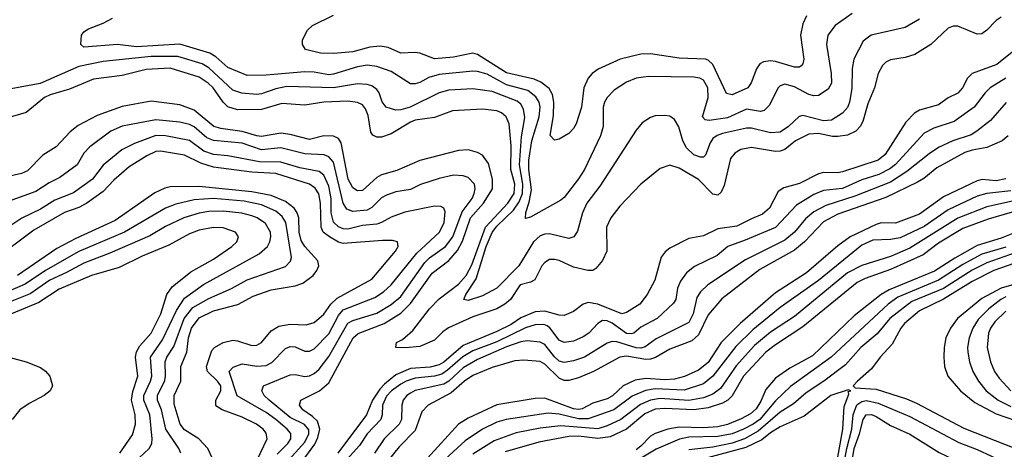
# Model space of a CAD drawing. Header units: inches. Extents: x 1308407 to 1441228, y 959628 to 1036311.
# Tile 378 of 656: x 1364263 to 1368363, y 1010526 to 1012314. Entities that reach past the tile are written whole.
import ezdxf

# ---------------------------------------------------------------- set-up
doc = ezdxf.new("R2010")
doc.units = ezdxf.units.IN
doc.header["$MEASUREMENT"] = 0
doc.layers.add('B3061', color=7, linetype='Continuous')

msp = doc.modelspace()

# ---------------------------------------------------------------- linework, layer by layer
at = {"layer": 'B3061', "color": 5}
for points, elevation in [([(1367730, 1012339.9), (1367659.3, 1012290), (1367628.6, 1012250), (1367622.4, 1012210), (1367641.9, 1012090), (1367643.6, 1012050), (1367630, 1012024.4), (1367590, 1011998), (1367570, 1011996.8), (1367550, 1012002.9), (1367490, 1012035), (1367450, 1012045.4), (1367430, 1012039), (1367421, 1012030), (1367383.7, 1011956.3), (1367363.8, 1011936.2), (1367347.9, 1011932.1), (1367290, 1011942), (1367210, 1011905.3), (1367134, 1011894), (1367117.3, 1011897.3), (1367107.1, 1011910), (1367130.2, 1011989.8), (1367128.5, 1012030), (1367110, 1012061.8), (1367095.3, 1012070), (1367070, 1012074.1), (1366882, 1012078), (1366830, 1012070.5), (1366790, 1012054.5), (1366738.7, 1012021.3), (1366709.6, 1011990.4), (1366698.4, 1011970), (1366692.8, 1011950), (1366692.9, 1011870), (1366682.1, 1011830), (1366615.4, 1011690), (1366590, 1011651.6), (1366530, 1011573.8), (1366517.1, 1011562.9), (1366390, 1011491.7), (1366370, 1011486.3), (1366370.9, 1011510.9), (1366385.3, 1011554.7), (1366393.8, 1011606.2), (1366383.4, 1011690), (1366383.7, 1011730), (1366396.4, 1011810), (1366425.7, 1011910), (1366429.9, 1011949.9), (1366426.5, 1011970), (1366412.7, 1011992.7), (1366378.6, 1012018.6), (1366290, 1012042.6), (1366210, 1012087.5), (1366170, 1012099), (1366150, 1012099.4), (1366010, 1012086.5), (1365966.9, 1012073.1), (1365930, 1012052.7), (1365910, 1012046.4), (1365890, 1012047.2), (1365810, 1012097.8), (1365750, 1012118.5), (1365710, 1012124.6), (1365670, 1012117.6), (1365570, 1012086.6), (1365550, 1012085), (1365490, 1012095.6), (1365450, 1012096.9), (1365290, 1012083), (1365210, 1012081.8), (1365130, 1012115), (1365079.5, 1012159.5), (1365054.4, 1012174.4), (1364930, 1012212.6), (1364750, 1012201.2), (1364670, 1012210.6), (1364530, 1012199.5), (1364518, 1012210), (1364520.9, 1012250), (1364530, 1012262.8), (1364550, 1012276.4), (1364610, 1012299.1), (1364650, 1012319.7)], 3040), ([(1368010, 1012316.5), (1367950, 1012282.1), (1367808.8, 1012250), (1367775.3, 1012224.7), (1367736.4, 1012150), (1367729.6, 1012110.4), (1367727.9, 1012027.9), (1367718.7, 1011970), (1367711, 1011949), (1367690, 1011924.5), (1367644.2, 1011895.9), (1367610, 1011892.5), (1367524.2, 1011915.7), (1367508.9, 1011911.1), (1367465, 1011870), (1367430, 1011845.8), (1367390, 1011842.5), (1367310, 1011862.8), (1367290, 1011862.6), (1367190, 1011839.7), (1367167.8, 1011832.2), (1367150, 1011819.3), (1367138.3, 1011801.7), (1367118.5, 1011750), (1367110, 1011741.8), (1367098.4, 1011741.6), (1367070, 1011751), (1367040.5, 1011780.5), (1367024.8, 1011810), (1367008.2, 1011868.2), (1366990, 1011899.1), (1366970, 1011911.9), (1366950, 1011915.1), (1366910, 1011913.8), (1366890, 1011907.4), (1366855.6, 1011884.4), (1366830, 1011854), (1366678.7, 1011621.3), (1366625.5, 1011550), (1366606.5, 1011510), (1366585.8, 1011434.2), (1366570.2, 1011410), (1366550, 1011403.2), (1366470, 1011422.6), (1366450, 1011421.9), (1366430, 1011414.1), (1366403.1, 1011390), (1366341.7, 1011290), (1366250, 1011196.8), (1366190, 1011164.8), (1366130, 1011145.6), (1366112.3, 1011150), (1366120.6, 1011170), (1366164.3, 1011235.7), (1366205.8, 1011370), (1366230, 1011428), (1366250, 1011454.2), (1366319, 1011521), (1366343.7, 1011556.3), (1366357.6, 1011590), (1366358.2, 1011630), (1366344.3, 1011710), (1366353.1, 1011826.9), (1366366.6, 1011906.6), (1366361.6, 1011941.6), (1366350, 1011962.2), (1366334.4, 1011974.4), (1366230, 1012014.5), (1366150, 1012026.8), (1366050, 1012020.5), (1366010, 1012009.4), (1365889.3, 1011950), (1365850, 1011938.5), (1365830, 1011938), (1365789.5, 1011949.5), (1365772.6, 1011972.6), (1365759.4, 1012010), (1365750, 1012023.7), (1365730, 1012038.4), (1365710, 1012044.6), (1365670, 1012046.4), (1365570, 1012030.2), (1365375.4, 1012035.4), (1365330, 1012026.4), (1365270, 1012005.7), (1365250, 1012002.8), (1365188, 1012008), (1365150, 1012021.1), (1365050, 1012113.4), (1365023.4, 1012130), (1364921.2, 1012161.2), (1364810, 1012160.8), (1364610, 1012139.5), (1364510, 1012119.3), (1364348.9, 1012048.9), (1364181.7, 1012018.3)], 3060), ([(1368350, 1012324), (1368328.8, 1012311.2), (1368290, 1012270.4), (1368270, 1012255.7), (1368250, 1012253.4), (1368170, 1012287.5), (1368150, 1012286.6), (1368130, 1012278.7), (1368056.8, 1012210), (1367990.6, 1012169.4), (1367950, 1012155.9), (1367890, 1012147.1), (1367870, 1012137.3), (1367856.1, 1012123.9), (1367837.9, 1012090), (1367822.4, 1012030), (1367795.7, 1011964.3), (1367773.8, 1011890), (1367763.4, 1011870), (1367745.5, 1011850), (1367710, 1011833.6), (1367670, 1011827.6), (1367647.3, 1011827.3), (1367590, 1011840.8), (1367550, 1011837.3), (1367494.4, 1011810), (1367450, 1011774), (1367430, 1011766.1), (1367410, 1011765.4), (1367310, 1011782.3), (1367265.8, 1011774.2), (1367241.2, 1011758.8), (1367223.2, 1011736.8), (1367196.5, 1011623.5), (1367183.8, 1011596.2), (1367170, 1011583.5), (1367150, 1011587.6), (1367089.4, 1011649.4), (1367010, 1011695.9), (1366970, 1011708.1), (1366930, 1011694.8), (1366850.2, 1011630), (1366762, 1011538), (1366724.2, 1011490), (1366707.2, 1011450), (1366707.5, 1011350), (1366690, 1011312.1), (1366662.1, 1011277.9), (1366650, 1011270.6), (1366629.5, 1011270), (1366570, 1011283.9), (1366510, 1011311.3), (1366490, 1011316.6), (1366470, 1011315.4), (1366450, 1011304.1), (1366437.2, 1011290), (1366408.2, 1011231.8), (1366390, 1011221.1), (1366346.6, 1011210), (1366306.6, 1011150), (1366283.7, 1011130), (1366250, 1011110.8), (1366150, 1011076.8), (1366048.2, 1011031.8), (1366024.5, 1011015.5), (1365990, 1010979.9), (1365930, 1010954.5), (1365870, 1010948.5), (1365829.5, 1010950), (1365832, 1010970), (1365856.9, 1010983.1), (1365899.8, 1011020.2), (1365970, 1011110), (1366010, 1011152.1), (1366090, 1011213.8), (1366122.8, 1011250), (1366145.7, 1011294.3), (1366203.4, 1011450), (1366296.5, 1011550), (1366322.4, 1011590), (1366324.6, 1011630), (1366308.3, 1011690), (1366309.5, 1011789.5), (1366301, 1011881), (1366288.6, 1011910), (1366270, 1011926), (1366250, 1011934.8), (1366190, 1011941.6), (1366064.8, 1011935.2), (1365990, 1011906.2), (1365910, 1011895.8), (1365890, 1011888.1), (1365810, 1011838.3), (1365770, 1011825.2), (1365750, 1011825.7), (1365734, 1011834), (1365725.8, 1011845.8), (1365714.6, 1011914.6), (1365703.5, 1011943.5), (1365690, 1011959.4), (1365670, 1011969.5), (1365630, 1011974.9), (1365530, 1011970.3), (1365450, 1011958), (1365354.4, 1011965.6), (1365270, 1011940.2), (1365170, 1011938.9), (1365130, 1011950.7), (1365110, 1011970), (1365068.5, 1012030), (1365048, 1012050), (1365010, 1012074.7), (1364890, 1012111.6), (1364790, 1012106.5), (1364690, 1012082.3), (1364570, 1012066.9), (1364470, 1012025.3), (1364390, 1012001.7), (1364366.9, 1011990), (1364290, 1011928.2), (1364210, 1011904.1)], 3080), ([(1367539.8, 1012330), (1367524, 1012296), (1367515.2, 1012250), (1367528.2, 1012150), (1367524.7, 1012130), (1367518.1, 1012121.9), (1367510, 1012116.5), (1367490, 1012115.8), (1367410, 1012139.7), (1367390, 1012143.3), (1367360.9, 1012139.1), (1367345.1, 1012130), (1367331.7, 1012110), (1367308.9, 1012051.1), (1367295, 1012030), (1367230, 1012000.9), (1367207, 1012007), (1367150, 1012126.8), (1367130, 1012146), (1367118.7, 1012150), (1367010, 1012153.5), (1366890, 1012171.8), (1366850, 1012169.9), (1366763.7, 1012150), (1366672.4, 1012107.6), (1366647.5, 1012090), (1366629.7, 1012070.3), (1366612.3, 1012030), (1366602.6, 1011950), (1366580.1, 1011879.9), (1366570, 1011861.1), (1366550, 1011839.8), (1366510, 1011816.3), (1366490, 1011813), (1366472.4, 1011832.4), (1366486.4, 1011913.6), (1366487.5, 1011970), (1366482, 1012002), (1366467.4, 1012027.4), (1366433.5, 1012053.5), (1366406, 1012066), (1366290, 1012093.1), (1366170, 1012168.4), (1366150, 1012174.4), (1366070, 1012158.4), (1365990, 1012151), (1365930, 1012174.5), (1365910, 1012178), (1365850, 1012175), (1365797.7, 1012197.7), (1365763.6, 1012203.6), (1365721.1, 1012198.9), (1365650, 1012180.1), (1365570, 1012173.7), (1365515.2, 1012175.2), (1365452.7, 1012190), (1365440.9, 1012210), (1365441.2, 1012230), (1365460.9, 1012270), (1365482, 1012290), (1365570, 1012333)], 3020), ([(1368410.3, 1012189.7), (1368332.6, 1012127.4), (1368230.1, 1012089.9), (1368209.7, 1012070.3), (1368189.5, 1012030), (1368170, 1012008.2), (1368130, 1011989.3), (1368090, 1011959.3), (1368010, 1011937.1), (1367990, 1011924.9), (1367953.2, 1011886.8), (1367867, 1011753), (1367837.5, 1011730), (1367690, 1011680.3), (1367670, 1011676.2), (1367610, 1011678), (1367590, 1011672.3), (1367510, 1011632.4), (1367445.5, 1011614.5), (1367421.5, 1011598.5), (1367385.8, 1011530), (1367356, 1011504), (1367310, 1011485.8), (1367250, 1011454.3), (1367170, 1011442.9), (1367110, 1011413.8), (1367050, 1011403.9), (1366970, 1011363.2), (1366951.7, 1011348.3), (1366934.8, 1011325.2), (1366907.5, 1011230), (1366876.1, 1011170), (1366845.5, 1011130), (1366790, 1011095.3), (1366770, 1011089.9), (1366670, 1011129.7), (1366630, 1011137.4), (1366609.5, 1011130.5), (1366570, 1011100.2), (1366530, 1011083.2), (1366510, 1011084), (1366450, 1011101.5), (1366410, 1011097.8), (1366350, 1011072.8), (1366310, 1011046), (1366250, 1011016), (1366110, 1010957.5), (1366030, 1010889.3), (1366010, 1010877), (1365972, 1010868), (1365890, 1010862.3), (1365830, 1010836.2), (1365782.2, 1010797.8), (1365763.1, 1010776.9), (1365732.8, 1010730), (1365707.3, 1010670), (1365588.1, 1010510)], 3120), ([(1368370, 1012071.2), (1368304.6, 1012030), (1368283.1, 1012010), (1368237.2, 1011950), (1368154.2, 1011890), (1368070, 1011862.4), (1368030, 1011841), (1367910, 1011710.7), (1367886.9, 1011693.1), (1367840.8, 1011670), (1367770, 1011647.1), (1367690, 1011611.9), (1367610, 1011603.3), (1367570, 1011587), (1367497.7, 1011542.3), (1367410, 1011449.5), (1367284.3, 1011395.7), (1367212.3, 1011370), (1367167, 1011333), (1367073.8, 1011286.2), (1367040.2, 1011259.8), (1367014.5, 1011225.5), (1367002.8, 1011197.2), (1366995.5, 1011150), (1366986.2, 1011133.8), (1366917.2, 1011070), (1366850, 1011034.9), (1366820.2, 1011010), (1366810, 1011006.1), (1366790, 1011008.5), (1366730, 1011051.4), (1366710, 1011060.7), (1366690, 1011061.7), (1366670.8, 1011049.2), (1366633.4, 1011010), (1366610, 1010994.4), (1366570, 1010975.8), (1366530, 1010969.9), (1366510, 1010980.7), (1366471.2, 1011031.2), (1366459.5, 1011039.5), (1366445.5, 1011045.5), (1366410, 1011044.3), (1366370, 1011031.2), (1366250, 1010973.5), (1366150, 1010935.4), (1366108.7, 1010911.3), (1366045.2, 1010854.8), (1366020.9, 1010839.1), (1365990, 1010830.2), (1365910, 1010822.3), (1365872.5, 1010810), (1365850, 1010797.2), (1365810.9, 1010770), (1365790, 1010747.8), (1365773.3, 1010710), (1365772.8, 1010670), (1365767.6, 1010650), (1365710.5, 1010590), (1365678.8, 1010541.2), (1365612.4, 1010470)], 3140), ([(1365435.5, 1010470), (1365492.3, 1010547.7), (1365505.3, 1010574.7), (1365513, 1010610), (1365503.3, 1010643.3), (1365482.8, 1010662.8), (1365442.4, 1010690), (1365428.5, 1010710), (1365433.6, 1010730), (1365511.2, 1010768.8), (1365550, 1010802.4), (1365652.2, 1010990), (1365672.5, 1011007.5), (1365780.2, 1011050), (1365850, 1011092.3), (1365890, 1011132.3), (1365980.3, 1011259.7), (1366050, 1011312.2), (1366086.5, 1011353.5), (1366107.3, 1011392.7), (1366140.3, 1011490), (1366194.8, 1011550), (1366232.2, 1011610), (1366231.8, 1011650), (1366214.9, 1011714.9), (1366190, 1011749.9), (1366170, 1011761.8), (1366130, 1011772.2), (1366090, 1011769.5), (1365930, 1011727.6), (1365833.9, 1011686.1), (1365770, 1011668.6), (1365750, 1011657.1), (1365690, 1011602.5), (1365670, 1011601.1), (1365650, 1011614.2), (1365630.4, 1011650.4), (1365601.5, 1011801.5), (1365590, 1011819.9), (1365570, 1011829.5), (1365530, 1011829.9), (1365470, 1011815.1), (1365390, 1011836.5), (1365350, 1011841), (1365270, 1011827.8), (1365250, 1011830.2), (1365190, 1011849.3), (1365100.9, 1011860.9), (1365071.2, 1011870), (1364990, 1011937), (1364930, 1011959.4), (1364810, 1011974.8), (1364690, 1011952.6), (1364585.4, 1011914.6), (1364506.2, 1011873.8), (1364472.6, 1011847.4), (1364414.6, 1011785.4), (1364358.9, 1011750), (1364295.6, 1011684.4), (1364270, 1011673.4), (1364210, 1011659.7)], 3120), ([(1368370.9, 1011969.1), (1368305.5, 1011894.5), (1368248.8, 1011850), (1368225, 1011835), (1368149.2, 1011810), (1368090, 1011782.1), (1368050, 1011755.7), (1367958, 1011682), (1367890, 1011638.4), (1367740.3, 1011579.7), (1367619.7, 1011540.3), (1367570, 1011514.2), (1367535.2, 1011484.8), (1367490, 1011429), (1367450, 1011396.6), (1367285.3, 1011314.7), (1367129.4, 1011210.6), (1367098.1, 1011181.9), (1367082.3, 1011157.7), (1367067.4, 1011090), (1367050, 1011053.6), (1366914, 1010986), (1366867.1, 1010952.9), (1366850, 1010947.5), (1366830, 1010948.2), (1366750, 1010973.5), (1366730, 1010974.6), (1366710, 1010968.2), (1366615.6, 1010910), (1366570, 1010893.6), (1366530, 1010887.1), (1366510, 1010892.3), (1366490, 1010910.7), (1366450, 1010961.7), (1366430, 1010972.5), (1366376.8, 1010976.8), (1366350, 1010973.3), (1366290, 1010952.7), (1366170, 1010900.3), (1366110, 1010864.7), (1366050.5, 1010809.5), (1366030, 1010796.8), (1365910, 1010770.5), (1365890, 1010760.3), (1365874.8, 1010750), (1365859.6, 1010730), (1365854.6, 1010710), (1365853.6, 1010650), (1365843.3, 1010630), (1365781.4, 1010570), (1365740.1, 1010510)], 3160), ([(1365372.7, 1010470), (1365450, 1010556.2), (1365467.4, 1010590), (1365466.7, 1010606.7), (1365449.5, 1010629.5), (1365390, 1010658.4), (1365301.5, 1010730), (1365281.6, 1010750), (1365271.9, 1010770), (1365278, 1010790), (1365390, 1010835.8), (1365410, 1010838), (1365450, 1010829.6), (1365470, 1010831.1), (1365490, 1010841.4), (1365510, 1010859.1), (1365550, 1010911.6), (1365630, 1011051.1), (1365650, 1011062.7), (1365750, 1011092.6), (1365810, 1011128.1), (1365850, 1011161.3), (1365950, 1011303.4), (1365970, 1011322.9), (1366036.3, 1011370), (1366067.3, 1011410), (1366105.7, 1011514.3), (1366147.3, 1011570), (1366156.3, 1011590), (1366160.2, 1011610), (1366156.5, 1011630), (1366130, 1011657.3), (1366110, 1011664.5), (1366070, 1011666.8), (1366010, 1011653.1), (1365931.6, 1011628.4), (1365890, 1011606.7), (1365830, 1011597.5), (1365790, 1011583.7), (1365770, 1011573.1), (1365730, 1011531.7), (1365710, 1011521.8), (1365650, 1011515.8), (1365624.9, 1011524.9), (1365610.8, 1011550.8), (1365570, 1011720.5), (1365550, 1011743.7), (1365531.4, 1011751.4), (1365450, 1011755.8), (1365350, 1011780.7), (1365270, 1011771.9), (1365190, 1011799.5), (1365070, 1011810.5), (1365042.5, 1011822.5), (1364990, 1011868.2), (1364970, 1011877.7), (1364930, 1011886.8), (1364830, 1011897.1), (1364690, 1011870.8), (1364642.3, 1011850), (1364554.8, 1011785.2), (1364530, 1011758.8), (1364501.8, 1011710), (1364430, 1011657.2), (1364385.1, 1011634.9), (1364330, 1011598.5), (1364230, 1011562.6)], 3140), ([(1365334.8, 1010505.2), (1365379.5, 1010550), (1365392.3, 1010570), (1365391.5, 1010591.5), (1365376.3, 1010610), (1365329.2, 1010650), (1365290, 1010678.6), (1365168.8, 1010748.8), (1365135.7, 1010850), (1365152, 1010868), (1365190, 1010881.2), (1365250, 1010872.4), (1365290, 1010875), (1365312.4, 1010887.6), (1365370, 1010945.4), (1365390, 1010953.4), (1365410, 1010951.8), (1365450, 1010933.8), (1365470, 1010934.1), (1365490, 1010944.2), (1365550, 1011006.8), (1365590, 1011082.9), (1365610, 1011105.9), (1365742.1, 1011158), (1365778.5, 1011181.5), (1365809.9, 1011210), (1365917.2, 1011342.8), (1366011.6, 1011430), (1366031, 1011470), (1366034.6, 1011514.6), (1366029.2, 1011529.2), (1366016.5, 1011536.5), (1365990, 1011538.4), (1365867.6, 1011512.4), (1365810, 1011491.9), (1365770.3, 1011469.7), (1365750, 1011463.5), (1365690, 1011457.1), (1365630, 1011442.1), (1365610, 1011443.4), (1365590, 1011451.6), (1365570, 1011471.3), (1365560.1, 1011510), (1365559.5, 1011570), (1365550, 1011620.7), (1365530, 1011667.2), (1365510, 1011682.6), (1365430, 1011698.1), (1365350, 1011721.3), (1365262, 1011722), (1365130, 1011747.8), (1365070, 1011752.5), (1365030, 1011766.5), (1364970, 1011810.9), (1364870, 1011830.9), (1364830, 1011832), (1364741, 1011799), (1364688.3, 1011771.7), (1364611.2, 1011708.8), (1364566.2, 1011650), (1364486.8, 1011593.2), (1364410, 1011563.1), (1364350, 1011525.4), (1364271.7, 1011488.3), (1364230, 1011460.6)], 3160), ([(1368379.2, 1011830), (1368354, 1011810), (1368290, 1011781.9), (1368230, 1011771.4), (1368198.8, 1011761.2), (1368082.5, 1011697.5), (1368027.6, 1011652.4), (1368002.3, 1011637.7), (1367870, 1011573.8), (1367670, 1011504.1), (1367610, 1011472.6), (1367530.9, 1011389.1), (1367490, 1011354.3), (1367345.6, 1011274.4), (1367187.1, 1011152.9), (1367130, 1011085.5), (1367090, 1011002.4), (1367062.3, 1010977.7), (1366970, 1010942.1), (1366911.4, 1010908.6), (1366890, 1010900.9), (1366870, 1010899.8), (1366790, 1010913.7), (1366761.8, 1010910), (1366652.7, 1010850), (1366590, 1010823), (1366550, 1010811.8), (1366530, 1010813), (1366510, 1010821.5), (1366450, 1010880.1), (1366430, 1010891.6), (1366362.5, 1010897.6), (1366325.1, 1010894.9), (1366230, 1010866), (1366150, 1010832.7), (1366115.5, 1010810), (1366059.5, 1010760.5), (1365963.9, 1010710), (1365938, 1010682), (1365910, 1010603.8), (1365843.2, 1010536.8), (1365790, 1010470.8)], 3180), ([(1365241.5, 1010458.5), (1365293.8, 1010570), (1365290, 1010592.5), (1365276.3, 1010610), (1365249, 1010630), (1365190, 1010660.3), (1365105.8, 1010690), (1365084.3, 1010704.3), (1365079.9, 1010710), (1365079.5, 1010730), (1365100.1, 1010770), (1365100.2, 1010790), (1365086.5, 1010810), (1365044.6, 1010850), (1365041, 1010870), (1365063.4, 1010936.6), (1365074.9, 1010950), (1365110, 1010970.9), (1365150, 1010979.6), (1365170, 1010977.4), (1365230, 1010958.2), (1365250, 1010959), (1365270, 1010970.1), (1365310, 1011018.4), (1365342.1, 1011037.9), (1365390, 1011046.4), (1365455.9, 1011044.1), (1365490, 1011053.6), (1365530, 1011088), (1365558.3, 1011130), (1365584.6, 1011155.4), (1365730, 1011233.4), (1365828.2, 1011350), (1365838.8, 1011370), (1365836.2, 1011390), (1365814.9, 1011394.9), (1365774.4, 1011394.4), (1365610, 1011383), (1365590, 1011388.6), (1365552.7, 1011410), (1365527, 1011430), (1365518.4, 1011450), (1365515.5, 1011550), (1365508.6, 1011588.6), (1365493.4, 1011613.4), (1365469.7, 1011629.7), (1365330, 1011673.4), (1365230, 1011679.4), (1365070, 1011700.3), (1365017.1, 1011717.1), (1364950, 1011750.6), (1364850, 1011766.8), (1364830, 1011765.2), (1364792, 1011748), (1364719, 1011701), (1364654.5, 1011645.5), (1364610, 1011599.5), (1364543.1, 1011550), (1364510, 1011532.2), (1364449.1, 1011510.9), (1364322.3, 1011437.7), (1364150, 1011310.3)], 3180), ([(1368370, 1011651), (1368330, 1011643.6), (1368271.6, 1011648.4), (1368250, 1011643.5), (1368110, 1011576.1), (1368010, 1011504.9), (1367910, 1011467.4), (1367850, 1011468.1), (1367830, 1011462), (1367721.4, 1011410), (1367670, 1011372.5), (1367539.8, 1011260.2), (1367410, 1011177.2), (1367263.8, 1011050), (1367184.4, 1010970), (1367130, 1010886.8), (1367090, 1010854.9), (1367031.4, 1010828.6), (1366990, 1010818.1), (1366950, 1010814.7), (1366870, 1010820.3), (1366825.8, 1010814.2), (1366775.6, 1010790), (1366731.4, 1010748.6), (1366710, 1010735.8), (1366650, 1010717.4), (1366605.3, 1010694.7), (1366590, 1010691.7), (1366570, 1010695), (1366450, 1010739.1), (1366410, 1010737.3), (1366250, 1010710.9), (1366130, 1010655.9), (1366090.1, 1010630), (1365917.8, 1010442.2)], 3220), ([(1365064.2, 1010490), (1365046.2, 1010530), (1365009.6, 1010569.6), (1364950, 1010607.6), (1364930.7, 1010630), (1364906.6, 1010713.4), (1364906.7, 1010750), (1364934.5, 1010810), (1364933.5, 1010870), (1364959.5, 1010930), (1364965.7, 1010990), (1364978.2, 1011030), (1365010, 1011073.6), (1365070, 1011102.5), (1365170.8, 1011129.2), (1365236, 1011164), (1365310, 1011189), (1365410, 1011206.2), (1365442, 1011218), (1365484.9, 1011250), (1365501.1, 1011270), (1365508.7, 1011290), (1365504.9, 1011310), (1365450.3, 1011370.3), (1365435.6, 1011395.6), (1365427.4, 1011430), (1365425, 1011490), (1365418.5, 1011510), (1365405.4, 1011530), (1365370, 1011557.7), (1365310, 1011581.8), (1365230, 1011598), (1365010, 1011619.5), (1364890, 1011617.8), (1364867, 1011613), (1364826.2, 1011593.8), (1364661.2, 1011478.8), (1364496.6, 1011403.4), (1364418.2, 1011361.8), (1364253.8, 1011250)], 3220), ([(1368390, 1011602), (1368290, 1011589.9), (1368250, 1011578.9), (1368130, 1011522), (1368030, 1011453.3), (1367930, 1011406.7), (1367890, 1011398.5), (1367815.8, 1011395.8), (1367770, 1011376.2), (1367590, 1011228.9), (1367430, 1011116.7), (1367316.2, 1011023.8), (1367245.9, 1010954.1), (1367149.5, 1010830.5), (1367110, 1010798.3), (1367030, 1010772.8), (1366910, 1010777), (1366869, 1010771), (1366813.4, 1010746.6), (1366737.5, 1010690), (1366630, 1010652.3), (1366590, 1010652.5), (1366510, 1010671.8), (1366463.3, 1010676.7), (1366289.5, 1010650.5), (1366250, 1010638.8), (1366189.8, 1010610.2), (1366118.1, 1010561.9), (1366035.1, 1010484.9)], 3240), ([(1364934, 1010510), (1364926.4, 1010530), (1364872.3, 1010610), (1364853.4, 1010690), (1364836.7, 1010730), (1364836.8, 1010750), (1364867.5, 1010812.5), (1364870.8, 1010830), (1364868.3, 1010890), (1364876.2, 1010910), (1364905.6, 1010954.4), (1364948, 1011070), (1364983.8, 1011116.2), (1365050, 1011154), (1365145, 1011195), (1365210, 1011231.7), (1365370, 1011287.3), (1365391.2, 1011308.8), (1365395.1, 1011324.9), (1365370.9, 1011470), (1365355.5, 1011495.5), (1365330, 1011517.4), (1365270, 1011542.8), (1365198.3, 1011558.3), (1365070, 1011570.4), (1364990, 1011563.8), (1364913.6, 1011546.4), (1364870, 1011529.5), (1364699.2, 1011430), (1364510, 1011348.8), (1364370, 1011269.7), (1364286.2, 1011213.8), (1364202.4, 1011177.6)], 3240), ([(1368410, 1011561), (1368290, 1011534.6), (1368170, 1011487.9), (1367970, 1011362.7), (1367890, 1011327.9), (1367770, 1011291), (1367710, 1011260.6), (1367490, 1011079.2), (1367390, 1011014), (1367322.4, 1010957.6), (1367246.8, 1010873.2), (1367180.8, 1010779.2), (1367150, 1010754.9), (1367110, 1010740.9), (1367050, 1010729.3), (1366930, 1010736.8), (1366890, 1010730.4), (1366848, 1010712), (1366766.2, 1010650), (1366710, 1010623.1), (1366670, 1010611.5), (1366516.7, 1010623.3), (1366430, 1010614.4), (1366330, 1010593.9), (1366238.7, 1010561.3), (1366150, 1010505.9)], 3260), ([(1364760.4, 1010490), (1364801.6, 1010530), (1364813, 1010550), (1364814.9, 1010570), (1364804.5, 1010670), (1364779.8, 1010730), (1364780.1, 1010750), (1364808.2, 1010810), (1364813.1, 1010830), (1364808, 1010910), (1364857.9, 1010982.1), (1364916.1, 1011103.9), (1364950, 1011155.2), (1365028.3, 1011211.7), (1365260.6, 1011339.4), (1365294.7, 1011370), (1365305, 1011390), (1365308.9, 1011410), (1365306.9, 1011430), (1365286.1, 1011466.1), (1365251.3, 1011490), (1365230, 1011497.9), (1365188.3, 1011508.3), (1365110, 1011517.3), (1365050, 1011515.7), (1365010, 1011508.4), (1364946, 1011490), (1364870, 1011453.6), (1364804.9, 1011415.1), (1364638.3, 1011341.7), (1364530, 1011301.1), (1364458.5, 1011261.5), (1364388.8, 1011230), (1364306.9, 1011173.1), (1364230, 1011143.1)], 3260), ([(1368430, 1011523.1), (1368295.9, 1011484.1), (1368190, 1011445.4), (1368090, 1011383.4), (1368025.2, 1011334.8), (1367890, 1011274.8), (1367783.8, 1011236.2), (1367750, 1011219.6), (1367524.7, 1011035.3), (1367410, 1010961.4), (1367369.7, 1010930), (1367277, 1010830), (1367230, 1010748.2), (1367212.5, 1010730), (1367190, 1010717.6), (1367130, 1010699.1), (1367070, 1010689.6), (1366950, 1010695.7), (1366910, 1010692.9), (1366866.1, 1010673.9), (1366790, 1010609.9), (1366721.8, 1010578.2), (1366670, 1010570.7), (1366590, 1010580.7), (1366550, 1010579.9), (1366424.8, 1010555.2), (1366284.8, 1010515.2)], 3280), ([(1364679.5, 1010510), (1364733.3, 1010586.7), (1364744.7, 1010630), (1364743.3, 1010670), (1364728.9, 1010730), (1364733.9, 1010766.1), (1364755.5, 1010830), (1364745, 1010910), (1364748.8, 1010931.2), (1364763.7, 1010956.3), (1364811, 1011010), (1364850.3, 1011090), (1364876.1, 1011170), (1364897.6, 1011202.4), (1364976, 1011264), (1365070, 1011317.3), (1365146, 1011370), (1365166.8, 1011390), (1365173.8, 1011410), (1365161.7, 1011430), (1365110, 1011448.1), (1365070, 1011449.4), (1365010, 1011437.7), (1364970, 1011423.2), (1364884.3, 1011375.7), (1364773.6, 1011330), (1364677.2, 1011282.8), (1364562.2, 1011250), (1364427.8, 1011192.2), (1364342.6, 1011137.4), (1364229.5, 1011090)], 3280), ([(1368510, 1011468.3), (1368350, 1011405.2), (1368250, 1011373.7), (1368158, 1011322), (1368072.8, 1011267.2), (1367884.2, 1011190), (1367850.9, 1011170), (1367738.3, 1011081.7), (1367564.8, 1010915.2), (1367470, 1010864.1), (1367410, 1010822.3), (1367370, 1010774.3), (1367350, 1010727), (1367330, 1010694.6), (1367305.9, 1010674.1), (1367267.1, 1010652.9), (1367210, 1010629.3), (1367170, 1010619.7), (1367110, 1010614.8), (1367010, 1010618.4), (1366961.6, 1010610), (1366910, 1010592), (1366890, 1010580.5), (1366850, 1010538.9), (1366830, 1010524.3)], 3320), ([(1368550, 1011394.2), (1368290, 1011302.4), (1368230, 1011271.4), (1368110, 1011194.9), (1367978.7, 1011141.3), (1367887.3, 1011070), (1367833.8, 1011006.2), (1367765.2, 1010950), (1367701.8, 1010878.2), (1367612.5, 1010810), (1367538.4, 1010761.6), (1367485.3, 1010714.7), (1367430, 1010680.4), (1367338.6, 1010601.4), (1367281, 1010570), (1367230, 1010552.2), (1367150, 1010535.5), (1367050, 1010524.1)], 3360), ([(1368370, 1011367), (1368270, 1011337.8), (1368190, 1011295), (1368090, 1011230.4), (1367920.6, 1011159.4), (1367879.5, 1011130), (1367642.4, 1010910), (1367472.3, 1010787.7), (1367410, 1010727.4), (1367345.2, 1010650), (1367317.6, 1010630), (1367276.8, 1010610), (1367230, 1010590.8), (1367170, 1010579), (1367050, 1010576.1), (1367011.1, 1010568.9), (1366913, 1010527), (1366851.4, 1010488.6)], 3340), ([(1368570, 1011357.7), (1368319.6, 1011270), (1368230, 1011223.7), (1368110, 1011151.3), (1368010, 1011102.7), (1367948.2, 1011050), (1367932.4, 1011030), (1367896.4, 1010963.6), (1367846, 1010910), (1367810, 1010860.3), (1367751.5, 1010810), (1367734.4, 1010790), (1367742, 1010782), (1367830, 1010776.9), (1367955.4, 1010735.4), (1367997.4, 1010717.4), (1368194.2, 1010614.2), (1368410, 1010528.9)], 3380), ([(1368490, 1011236.2), (1368350, 1011196.3), (1368270, 1011153.5), (1368168.5, 1011070), (1368139.2, 1011030), (1368120.5, 1010990), (1368112.5, 1010950), (1368111.7, 1010910), (1368115, 1010870), (1368128.4, 1010830), (1368181, 1010770), (1368241.1, 1010721.1), (1368330, 1010673.2), (1368410, 1010645.7)], 3420), ([(1368370, 1011159.9), (1368349.3, 1011150), (1368299, 1011110), (1368254.3, 1011065.7), (1368232, 1011030), (1368217.4, 1010990), (1368210.5, 1010950), (1368211.8, 1010930), (1368218.7, 1010890), (1368232.5, 1010850), (1368255.5, 1010810), (1368287.7, 1010770), (1368338.1, 1010730), (1368390, 1010703.7)], 3440), ([(1368370, 1011100.8), (1368323.4, 1011056.6), (1368305.4, 1011030), (1368297.9, 1011010), (1368291.9, 1010950), (1368306.3, 1010890), (1368323.1, 1010850), (1368341.4, 1010821.4), (1368390.1, 1010770)], 3460), ([(1364170, 1010922.6), (1364289.6, 1010889.6), (1364350, 1010866.7), (1364371.1, 1010851.1), (1364388.4, 1010830), (1364399.7, 1010790), (1364390.2, 1010770), (1364364.7, 1010750), (1364302.9, 1010717.1), (1364264.1, 1010690), (1364231.8, 1010650)], 3280), ([(1367665.6, 1010470), (1367691.3, 1010610), (1367695.9, 1010704.1), (1367715.5, 1010755.5), (1367713.7, 1010766.3), (1367724, 1010770), (1367713.7, 1010773.7), (1367641, 1010750), (1367530, 1010664.3), (1367430, 1010619.1), (1367390, 1010594.9), (1367354.3, 1010565.7), (1367287.1, 1010532.9), (1367070, 1010474.9)], 3380), ([(1367601, 1010000), (1367614.5, 1010030), (1367670, 1010135.1), (1367697.8, 1010202.2), (1367711, 1010249), (1367713.9, 1010306.1), (1367697.4, 1010410), (1367696.7, 1010470), (1367706.9, 1010530), (1367727.9, 1010610), (1367733.6, 1010670), (1367749.5, 1010710.5), (1367770, 1010724.8), (1367790, 1010728.6), (1367838, 1010718), (1367970, 1010662.6), (1368174.1, 1010554.1), (1368250, 1010525.2), (1368369.3, 1010469.3)], 3360), ([(1367662.1, 1010000), (1367700.7, 1010070), (1367756.7, 1010230), (1367759.8, 1010290), (1367731.4, 1010410), (1367728.2, 1010470), (1367737.7, 1010530), (1367760.7, 1010590), (1367775.1, 1010650), (1367788.4, 1010670), (1367810, 1010671.4), (1367830, 1010662.2), (1367890, 1010624.6), (1367970, 1010588.9), (1368092.4, 1010512.4), (1368150, 1010485.3), (1368230, 1010456.2), (1368313.7, 1010413.7), (1368350, 1010403.8), (1368390, 1010399.6)], 3340)]:
    msp.add_lwpolyline(points, dxfattribs=dict(at, elevation=elevation))

doc.saveas('drawing.dxf')
